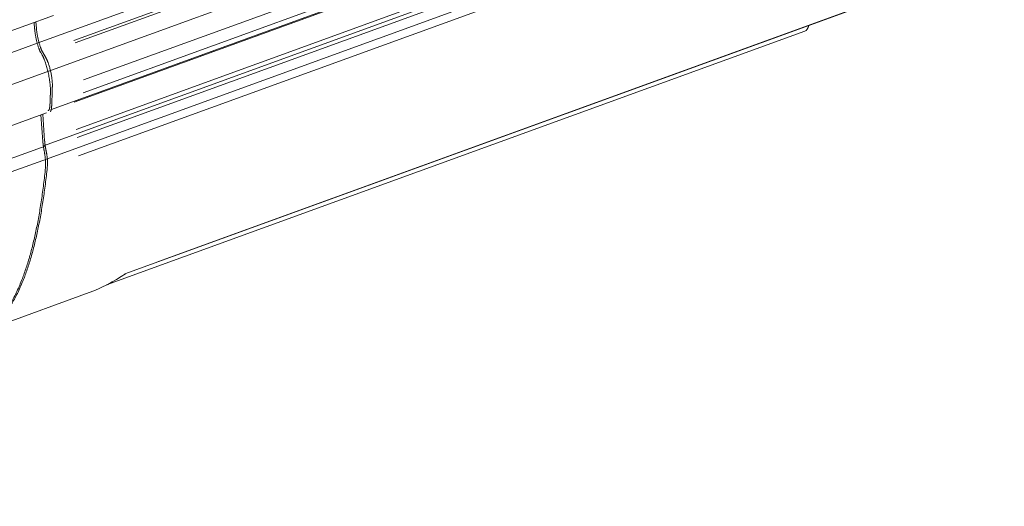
# Model space of a CAD drawing. Header units: millimetres. Extents: x 25069 to 61396, y 8621 to 21558.
# Tile 511 of 656: x 52645 to 52729, y 15663 to 15704. Entities that reach past the tile are written whole.
import ezdxf

# ---------------------------------------------------------------- set-up
doc = ezdxf.new("R2010")
doc.units = ezdxf.units.MM
doc.layers.add('10', color=7, linetype='Continuous')

msp = doc.modelspace()

# ---------------------------------------------------------------- linework, layer by layer
at = {"layer": '10', "color": 7, "linetype": 'Continuous', "lineweight": 15}
for p, q in [((52646.863, 15702.278), (52729.124, 15732.164)), ((52727.12, 15730.536), (52649.983, 15702.512)), ((52650.099, 15702.311), (52725.512, 15729.709)), ((52647.767, 15699.885), (52726.865, 15728.622)), ((52726.658, 15726.717), (52650.806, 15699.16)), ((52650.766, 15698.077), (52726.51, 15725.595)), ((52648.005, 15696.624), (52726.175, 15725.024)), ((52726.031, 15724.889), (52649.994, 15697.264)), ((52727.37, 15722.625), (52647.382, 15693.564)), ((52650.162, 15694.959), (52725.226, 15722.23)), ((52725.449, 15720.703), (52647.557, 15692.404)), ((52650.258, 15694.258), (52722.455, 15720.487)), ((52725.42, 15719.967), (52650.387, 15692.707)), ((52567.82, 15675.423), (52648.242, 15704.641)), ((52654.323, 15682.664), (52716.721, 15705.333)), ((52657.181, 15683.715), (52716.802, 15705.376)), ((52646.603, 15704.046), (52646.642, 15703.516)), ((52646.754, 15704.1), (52646.793, 15703.571)), ((52652.768, 15681.735), (52712.165, 15703.314)), ((52560.068, 15670.745), (52647.014, 15702.333)), ((52647.163, 15701.488), (52647.279, 15701.287)), ((52647.314, 15701.543), (52647.62, 15701.011)), ((52567.759, 15670.818), (52647.985, 15699.964)), ((52567.125, 15667.115), (52647.643, 15696.368)), ((52647.327, 15696.253), (52647.492, 15693.989)), ((52647.176, 15696.198), (52647.341, 15693.934)), ((52647.544, 15693.542), (52563.481, 15663.001)), ((52647.723, 15692.464), (52566.38, 15662.912)), ((52642.014, 15677.72), (52651.27, 15681.083))]:
    msp.add_line(p, q, dxfattribs=at)
for centre, major_axis, start_param, end_param in [((52711.482, 15705.194), (-0.683, 1.88), 3.141598, 3.735081), ((52625.148, 15752.985), (26.122, -71.902), 0, 0.109135)]:
    msp.add_ellipse(centre, major_axis=major_axis, ratio=0.414466, start_param=start_param, end_param=end_param, dxfattribs=at)
for points, weights in [([(52647.163, 15701.488), (52646.913, 15701.924), (52646.697, 15702.764), (52646.642, 15703.516)], [1, 0.804737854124, 0.804737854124, 1]), ([(52646.793, 15703.571), (52646.848, 15702.819), (52647.064, 15701.979), (52647.314, 15701.543)], [1, 0.804737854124, 0.804737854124, 1]), ([(52647.986, 15698.135), (52648.017, 15699.127), (52647.695, 15700.562), (52647.279, 15701.287)], [1, 0.731876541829, 0.731876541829, 1]), ([(52647.62, 15701.011), (52647.93, 15700.471), (52648.171, 15699.402), (52648.15, 15698.656)], [1, 0.734258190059, 0.734258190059, 1]), ([(52647.946, 15697.052), (52647.961, 15697.409), (52647.974, 15697.77), (52647.986, 15698.135)], [1, 0.999962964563, 0.999962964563, 1]), ([(52648.087, 15696.861), (52648.113, 15697.448), (52648.134, 15698.046), (52648.15, 15698.656)], [1, 0.999898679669, 0.999898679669, 1]), ([(52647.793, 15696.547), (52647.883, 15696.583), (52647.934, 15696.762), (52647.946, 15697.052)], [0.906648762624, 0.903289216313, 0.934406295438, 1]), ([(52648.087, 15696.861), (52648.077, 15696.627), (52648.032, 15696.492), (52647.955, 15696.483)], [1, 0.928813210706, 0.897490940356, 0.90603318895]), ([(52647.438, 15693.233), (52647.39, 15693.481), (52647.357, 15693.719), (52647.341, 15693.934)], [1, 0.979597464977, 0.979597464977, 1]), ([(52647.492, 15693.989), (52647.511, 15693.739), (52647.552, 15693.458), (52647.612, 15693.169)], [1, 0.972537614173, 0.972537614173, 1]), ([(52647.567, 15691.683), (52647.605, 15692.049), (52647.559, 15692.604), (52647.438, 15693.233)], [1, 0.930781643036, 0.930781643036, 1]), ([(52647.612, 15693.169), (52647.72, 15692.656), (52647.764, 15692.192), (52647.734, 15691.891)], [1, 0.919030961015, 0.919030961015, 1]), ([(52641.97, 15677.704), (52644.843, 15678.757), (52646.728, 15683.637), (52647.567, 15691.683)], [0.920099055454, 0.922318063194, 0.948951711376, 1]), ([(52642.121, 15677.759), (52645.012, 15678.818), (52646.903, 15683.755), (52647.734, 15691.891)], [0.919608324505, 0.921689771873, 0.948486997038, 1])]:
    msp.add_rational_spline(points, weights, degree=3, dxfattribs=at)

doc.saveas('drawing.dxf')
